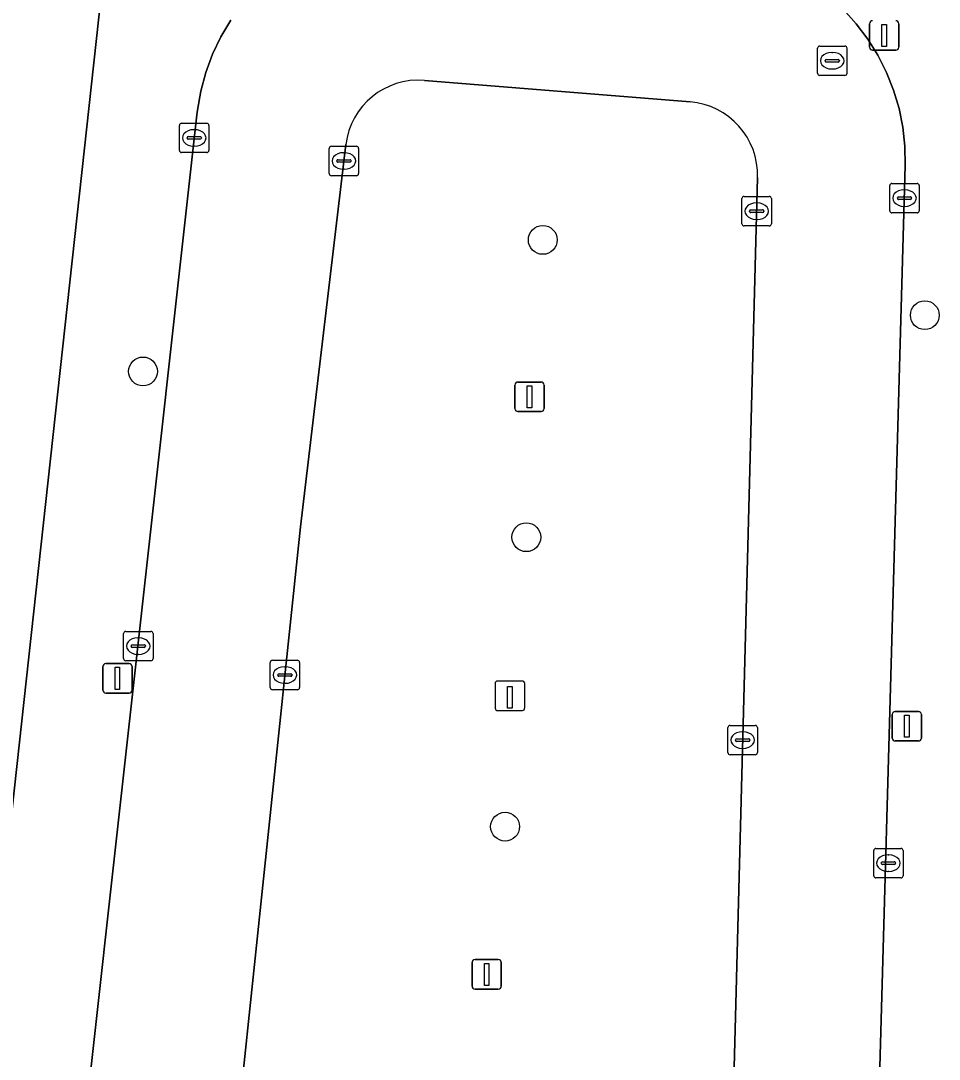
# Model space of a CAD drawing. Extents: x 162026 to 163502, y 387295 to 388169.
# Drawn here: x 162798.35 to 162829.52, y 387669 to 387704.25 of the extents above; entities that cross this region are included whole.
import ezdxf

# ---------------------------------------------------------------- set-up
doc = ezdxf.new("R2010")
doc.units = 0
for name, color, linetype in [('IMGEO_Boom', 7, 'Continuous'), ('IMGEO_Erf', 7, 'Continuous'), ('IMGEO_Kolk', 7, 'Continuous'), ('IMGEO_Laadpaal', 7, 'Continuous'), ('IMGEO_Lichtmast', 7, 'Continuous'), ('IMGEO_Parkeervlak_open', 7, 'Continuous'), ('IMGEO_Rijbaan_lokaal_open', 7, 'Continuous'), ('IMGEO_Rioolput', 7, 'Continuous'), ('IMGEO_Voetpad_open', 7, 'Continuous')]:
    doc.layers.add(name, color=color, linetype=linetype)

msp = doc.modelspace()

# ---------------------------------------------------------------- linework, layer by layer
at = {"layer": 'IMGEO_Boom'}
for centre in [(162816.064, 387696.815), (162829.027, 387694.259), (162802.499, 387692.351), (162815.506, 387686.722), (162814.785, 387676.897)]:
    msp.add_circle(centre, 0.489, dxfattribs=at)
at = {"layer": 'IMGEO_Erf'}
msp.add_lwpolyline([(162797.237, 387705.739), (162796.557, 387699.638), (162795.894, 387693.685), (162795.227, 387687.695), (162794.555, 387681.669), (162793.902, 387675.808), (162793.216, 387669.65), (162797.148, 387669.222), (162801.895, 387712.557)], dxfattribs=at)
at = {"layer": 'IMGEO_Kolk'}
for p, q in [((162803.811, 387700.778), (162804.663, 387700.778)), ((162803.736, 387699.852), (162803.736, 387700.704)), ((162804.224, 387700.558), (162804.249, 387700.558)), ((162804.737, 387700.704), (162804.737, 387699.852)), ((162803.995, 387700.272), (162803.995, 387700.284)), ((162804.433, 387700.235), (162804.035, 387700.235)), ((162804.038, 387700.321), (162804.436, 387700.321)), ((162804.479, 387700.284), (162804.479, 387700.272)), ((162804.663, 387699.778), (162803.811, 387699.778)), ((162804.247, 387699.998), (162804.222, 387699.998)), ((162808.815, 387699.07), (162808.815, 387699.922)), ((162808.89, 387699.996), (162809.742, 387699.996)), ((162809.303, 387699.776), (162809.328, 387699.776)), ((162809.816, 387699.922), (162809.816, 387699.07)), ((162809.074, 387699.49), (162809.074, 387699.502)), ((162809.512, 387699.453), (162809.114, 387699.453)), ((162809.117, 387699.539), (162809.515, 387699.539)), ((162809.558, 387699.502), (162809.558, 387699.49)), ((162809.742, 387698.996), (162808.89, 387698.996)), ((162809.326, 387699.216), (162809.301, 387699.216)), ((162827.838, 387697.808), (162827.838, 387698.66)), ((162827.913, 387698.734), (162828.765, 387698.734)), ((162828.839, 387698.66), (162828.839, 387697.808)), ((162822.898, 387698.29), (162823.75, 387698.29)), ((162828.326, 387698.514), (162828.351, 387698.514)), ((162822.823, 387697.364), (162822.823, 387698.216)), ((162823.311, 387698.07), (162823.336, 387698.07)), ((162823.824, 387698.216), (162823.824, 387697.364)), ((162828.097, 387698.228), (162828.097, 387698.24)), ((162828.535, 387698.191), (162828.137, 387698.191)), ((162828.14, 387698.277), (162828.538, 387698.277)), ((162828.349, 387697.954), (162828.324, 387697.954)), ((162828.581, 387698.24), (162828.581, 387698.228)), ((162823.082, 387697.784), (162823.082, 387697.796)), ((162823.52, 387697.747), (162823.122, 387697.747)), ((162823.125, 387697.833), (162823.523, 387697.833)), ((162823.566, 387697.796), (162823.566, 387697.784)), ((162828.765, 387697.734), (162827.913, 387697.734)), ((162823.75, 387697.29), (162822.898, 387697.29)), ((162823.334, 387697.51), (162823.309, 387697.51)), ((162801.915, 387683.526), (162802.767, 387683.526)), ((162801.84, 387682.6), (162801.84, 387683.452)), ((162802.328, 387683.306), (162802.353, 387683.306)), ((162802.841, 387683.452), (162802.841, 387682.6)), ((162802.099, 387683.02), (162802.099, 387683.032)), ((162802.537, 387682.983), (162802.139, 387682.983)), ((162802.142, 387683.069), (162802.54, 387683.069)), ((162802.583, 387683.032), (162802.583, 387683.02)), ((162802.767, 387682.526), (162801.915, 387682.526)), ((162802.351, 387682.746), (162802.326, 387682.746)), ((162806.813, 387681.618), (162806.813, 387682.47)), ((162806.888, 387682.544), (162807.74, 387682.544)), ((162807.814, 387682.47), (162807.814, 387681.618)), ((162807.115, 387682.087), (162807.513, 387682.087)), ((162807.301, 387682.324), (162807.326, 387682.324)), ((162807.072, 387682.038), (162807.072, 387682.05)), ((162807.51, 387682.001), (162807.112, 387682.001)), ((162807.324, 387681.764), (162807.299, 387681.764)), ((162807.556, 387682.05), (162807.556, 387682.038)), ((162807.74, 387681.544), (162806.888, 387681.544)), ((162822.422, 387680.335), (162823.274, 387680.335)), ((162822.347, 387679.409), (162822.347, 387680.261)), ((162822.835, 387680.115), (162822.86, 387680.115)), ((162823.348, 387680.261), (162823.348, 387679.409)), ((162822.606, 387679.829), (162822.606, 387679.841)), ((162823.044, 387679.792), (162822.646, 387679.792)), ((162822.649, 387679.878), (162823.047, 387679.878)), ((162823.09, 387679.841), (162823.09, 387679.829)), ((162823.274, 387679.335), (162822.422, 387679.335)), ((162822.858, 387679.555), (162822.833, 387679.555)), ((162827.292, 387675.232), (162827.292, 387676.084)), ((162827.367, 387676.158), (162828.219, 387676.158)), ((162828.293, 387676.084), (162828.293, 387675.232)), ((162827.78, 387675.938), (162827.805, 387675.938)), ((162827.551, 387675.652), (162827.551, 387675.664)), ((162827.989, 387675.615), (162827.591, 387675.615)), ((162827.594, 387675.701), (162827.992, 387675.701)), ((162827.803, 387675.378), (162827.778, 387675.378)), ((162828.035, 387675.664), (162828.035, 387675.652)), ((162828.219, 387675.158), (162827.367, 387675.158))]:
    msp.add_line(p, q, dxfattribs=at)
for points in [[(162803.811, 387700.778), (162804.663, 387700.778)], [(162803.736, 387699.852), (162803.736, 387700.704)], [(162804.737, 387700.704), (162804.737, 387699.852)], [(162804.663, 387699.778), (162803.811, 387699.778)], [(162808.815, 387699.07), (162808.815, 387699.922)], [(162808.89, 387699.996), (162809.742, 387699.996)], [(162809.816, 387699.922), (162809.816, 387699.07)], [(162809.742, 387698.996), (162808.89, 387698.996)], [(162827.838, 387697.808), (162827.838, 387698.66)], [(162827.913, 387698.734), (162828.765, 387698.734)], [(162828.839, 387698.66), (162828.839, 387697.808)], [(162822.898, 387698.29), (162823.75, 387698.29)], [(162822.823, 387697.364), (162822.823, 387698.216)], [(162823.824, 387698.216), (162823.824, 387697.364)], [(162828.765, 387697.734), (162827.913, 387697.734)], [(162823.75, 387697.29), (162822.898, 387697.29)], [(162801.915, 387683.526), (162802.767, 387683.526)], [(162801.84, 387682.6), (162801.84, 387683.452)], [(162802.841, 387683.452), (162802.841, 387682.6)], [(162802.767, 387682.526), (162801.915, 387682.526)], [(162806.813, 387681.618), (162806.813, 387682.47)], [(162806.888, 387682.544), (162807.74, 387682.544)], [(162807.814, 387682.47), (162807.814, 387681.618)], [(162807.74, 387681.544), (162806.888, 387681.544)], [(162822.422, 387680.335), (162823.274, 387680.335)], [(162822.347, 387679.409), (162822.347, 387680.261)], [(162823.348, 387680.261), (162823.348, 387679.409)], [(162823.274, 387679.335), (162822.422, 387679.335)], [(162827.292, 387675.232), (162827.292, 387676.084)], [(162827.367, 387676.158), (162828.219, 387676.158)], [(162828.293, 387676.084), (162828.293, 387675.232)], [(162828.219, 387675.158), (162827.367, 387675.158)]]:
    msp.add_lwpolyline(points, dxfattribs=at)
for centre, radius, start, end in [((162803.813, 387700.702), 0.0765, 91.552, 178.448), ((162803.813, 387700.702), 0.0765, 91.552, 178.448), ((162804.661, 387700.702), 0.0765, 1.552, 88.448), ((162804.661, 387700.702), 0.0765, 1.552, 88.448), ((162804.035, 387700.281), 0.0403, 85.8775, 175.7526), ((162804.032, 387700.271), 0.0366, 178.938, 274.7102), ((162804.436, 387700.278), 0.043, 264.8664, 352.4533), ((162804.44, 387700.283), 0.0386, 1.7309, 96.639), ((162803.813, 387699.854), 0.0765, 181.552, 268.448), ((162803.813, 387699.854), 0.0765, 181.552, 268.448), ((162804.661, 387699.854), 0.0765, 271.552, 358.448), ((162804.661, 387699.854), 0.0765, 271.552, 358.448), ((162808.892, 387699.92), 0.0765, 91.552, 178.448), ((162808.892, 387699.92), 0.0765, 91.552, 178.448), ((162809.74, 387699.92), 0.0765, 1.552, 88.448), ((162809.74, 387699.92), 0.0765, 1.552, 88.448), ((162809.114, 387699.499), 0.0403, 85.8775, 175.7526), ((162809.111, 387699.489), 0.0366, 178.938, 274.7102), ((162809.515, 387699.496), 0.043, 264.8664, 352.4533), ((162809.519, 387699.501), 0.0386, 1.7309, 96.639), ((162808.892, 387699.072), 0.0765, 181.552, 268.448), ((162808.892, 387699.072), 0.0765, 181.552, 268.448), ((162809.74, 387699.072), 0.0765, 271.552, 358.448), ((162809.74, 387699.072), 0.0765, 271.552, 358.448), ((162827.915, 387698.658), 0.0765, 91.552, 178.448), ((162827.915, 387698.658), 0.0765, 91.552, 178.448), ((162828.763, 387698.658), 0.0765, 1.552, 88.448), ((162828.763, 387698.658), 0.0765, 1.552, 88.448), ((162822.9, 387698.214), 0.0765, 91.552, 178.448), ((162822.9, 387698.214), 0.0765, 91.552, 178.448), ((162823.748, 387698.214), 0.0765, 1.552, 88.448), ((162823.748, 387698.214), 0.0765, 1.552, 88.448), ((162828.137, 387698.237), 0.0403, 85.8775, 175.7526), ((162828.134, 387698.227), 0.0366, 178.938, 274.7102), ((162828.538, 387698.234), 0.043, 264.8664, 352.4533), ((162828.542, 387698.239), 0.0386, 1.7309, 96.639), ((162823.122, 387697.793), 0.0403, 85.8775, 175.7526), ((162823.119, 387697.783), 0.0366, 178.938, 274.7102), ((162823.523, 387697.79), 0.043, 264.8664, 352.4533), ((162823.527, 387697.795), 0.0386, 1.7309, 96.639), ((162827.915, 387697.81), 0.0765, 181.552, 268.448), ((162827.915, 387697.81), 0.0765, 181.552, 268.448), ((162828.763, 387697.81), 0.0765, 271.552, 358.448), ((162828.763, 387697.81), 0.0765, 271.552, 358.448), ((162822.9, 387697.366), 0.0765, 181.552, 268.448), ((162822.9, 387697.366), 0.0765, 181.552, 268.448), ((162823.748, 387697.366), 0.0765, 271.552, 358.448), ((162823.748, 387697.366), 0.0765, 271.552, 358.448), ((162801.917, 387683.45), 0.0765, 91.552, 178.448), ((162801.917, 387683.45), 0.0765, 91.552, 178.448), ((162802.765, 387683.45), 0.0765, 1.552, 88.448), ((162802.765, 387683.45), 0.0765, 1.552, 88.448), ((162802.139, 387683.029), 0.0403, 85.8775, 175.7526), ((162802.136, 387683.019), 0.0366, 178.938, 274.7102), ((162802.54, 387683.026), 0.043, 264.8664, 352.4533), ((162802.544, 387683.031), 0.0386, 1.7309, 96.639), ((162801.917, 387682.602), 0.0765, 181.552, 268.448), ((162801.917, 387682.602), 0.0765, 181.552, 268.448), ((162802.765, 387682.602), 0.0765, 271.552, 358.448), ((162802.765, 387682.602), 0.0765, 271.552, 358.448), ((162806.89, 387682.468), 0.0765, 91.552, 178.448), ((162806.89, 387682.468), 0.0765, 91.552, 178.448), ((162807.738, 387682.468), 0.0765, 1.552, 88.448), ((162807.738, 387682.468), 0.0765, 1.552, 88.448), ((162807.112, 387682.047), 0.0403, 85.8775, 175.7526), ((162807.517, 387682.049), 0.0386, 1.7309, 96.639), ((162807.109, 387682.037), 0.0366, 178.938, 274.7102), ((162807.513, 387682.044), 0.043, 264.8664, 352.4533), ((162806.89, 387681.62), 0.0765, 181.552, 268.448), ((162806.89, 387681.62), 0.0765, 181.552, 268.448), ((162807.738, 387681.62), 0.0765, 271.552, 358.448), ((162807.738, 387681.62), 0.0765, 271.552, 358.448), ((162822.424, 387680.259), 0.0765, 91.552, 178.448), ((162822.424, 387680.259), 0.0765, 91.552, 178.448), ((162823.272, 387680.259), 0.0765, 1.552, 88.448), ((162823.272, 387680.259), 0.0765, 1.552, 88.448), ((162822.646, 387679.838), 0.0403, 85.8775, 175.7526), ((162822.643, 387679.828), 0.0366, 178.938, 274.7102), ((162823.047, 387679.835), 0.043, 264.8664, 352.4533), ((162823.051, 387679.84), 0.0386, 1.7309, 96.639), ((162822.424, 387679.411), 0.0765, 181.552, 268.448), ((162822.424, 387679.411), 0.0765, 181.552, 268.448), ((162823.272, 387679.411), 0.0765, 271.552, 358.448), ((162823.272, 387679.411), 0.0765, 271.552, 358.448), ((162827.369, 387676.082), 0.0765, 91.552, 178.448), ((162827.369, 387676.082), 0.0765, 91.552, 178.448), ((162828.217, 387676.082), 0.0765, 1.552, 88.448), ((162828.217, 387676.082), 0.0765, 1.552, 88.448), ((162827.591, 387675.661), 0.0403, 85.8775, 175.7526), ((162827.588, 387675.651), 0.0366, 178.938, 274.7102), ((162827.992, 387675.658), 0.043, 264.8664, 352.4533), ((162827.996, 387675.663), 0.0386, 1.7309, 96.639), ((162827.369, 387675.234), 0.0765, 181.552, 268.448), ((162827.369, 387675.234), 0.0765, 181.552, 268.448), ((162828.217, 387675.234), 0.0765, 271.552, 358.448), ((162828.217, 387675.234), 0.0765, 271.552, 358.448)]:
    msp.add_arc(centre, radius, start, end, dxfattribs=at)
for centre, major_axis, ratio, start_param, end_param in [((162804.223, 387700.278), (-0.387, 0.002), 0.722429, 4.712389, 7.853982), ((162804.248, 387700.278), (-0.39, 0.002), 0.717154, 1.570796, 4.712389), ((162809.302, 387699.496), (-0.387, 0.002), 0.722429, 4.712389, 7.853982), ((162809.327, 387699.496), (-0.39, 0.002), 0.717154, 1.570796, 4.712389), ((162828.325, 387698.234), (-0.387, 0.002), 0.722429, 4.712389, 7.853982), ((162828.35, 387698.234), (-0.39, 0.002), 0.717154, 1.570796, 4.712389), ((162823.31, 387697.79), (-0.387, 0.002), 0.722429, 4.712389, 7.853982), ((162823.335, 387697.79), (-0.39, 0.002), 0.717154, 1.570796, 4.712389), ((162802.327, 387683.026), (-0.387, 0.002), 0.722429, 4.712389, 7.853982), ((162802.352, 387683.026), (-0.39, 0.002), 0.717154, 1.570796, 4.712389), ((162807.3, 387682.044), (-0.387, 0.002), 0.722429, 4.712389, 7.853982), ((162807.325, 387682.044), (-0.39, 0.002), 0.717154, 1.570796, 4.712389), ((162822.834, 387679.835), (-0.387, 0.002), 0.722429, 4.712389, 7.853982), ((162822.859, 387679.835), (-0.39, 0.002), 0.717154, 1.570796, 4.712389), ((162827.779, 387675.658), (-0.387, 0.002), 0.722429, 4.712389, 7.853982), ((162827.804, 387675.658), (-0.39, 0.002), 0.717154, 1.570796, 4.712389)]:
    msp.add_ellipse(centre, major_axis=major_axis, ratio=ratio, start_param=start_param, end_param=end_param, dxfattribs=at)
at = {"layer": 'IMGEO_Laadpaal'}
for p, q in [((162814.45, 387681.756), (162814.45, 387680.915)), ((162814.45, 387681.756), (162814.45, 387680.915)), ((162815.366, 387681.84), (162814.525, 387681.84)), ((162815.366, 387681.84), (162814.525, 387681.84)), ((162815.45, 387680.924), (162815.45, 387681.765)), ((162815.45, 387680.924), (162815.45, 387681.765)), ((162814.534, 387680.84), (162815.375, 387680.84)), ((162814.534, 387680.84), (162815.375, 387680.84))]:
    msp.add_line(p, q, dxfattribs=at)
msp.add_lwpolyline([(162814.865, 387681.653), (162815.025, 387681.653), (162815.025, 387680.92), (162814.865, 387680.92), (162814.865, 387681.653)], dxfattribs=at)
for centre, start, end in [((162814.528, 387681.762), 92.4484, 184.2845), ((162814.528, 387681.762), 92.4484, 184.2845), ((162815.372, 387681.762), 2.4484, 94.2845), ((162815.372, 387681.762), 2.4484, 94.2845), ((162814.528, 387680.918), 182.4484, 274.2845), ((162814.528, 387680.918), 182.4484, 274.2845), ((162815.372, 387680.918), 272.4484, 4.2845), ((162815.372, 387680.918), 272.4484, 4.2845)]:
    msp.add_arc(centre, 0.0779, start, end, dxfattribs=at)
at = {"layer": 'IMGEO_Lichtmast'}
for p, q in [((162827.152, 387703.355), (162827.152, 387704.155)), ((162827.152, 387704.155), (162827.152, 387703.355)), ((162828.142, 387704.155), (162828.142, 387703.355)), ((162828.142, 387703.355), (162828.142, 387704.155)), ((162828.042, 387703.255), (162827.252, 387703.255)), ((162827.252, 387703.255), (162828.042, 387703.255)), ((162815.219, 387691.989), (162816.009, 387691.989)), ((162816.009, 387691.989), (162815.219, 387691.989)), ((162815.119, 387691.089), (162815.119, 387691.889)), ((162815.119, 387691.889), (162815.119, 387691.089)), ((162816.109, 387691.889), (162816.109, 387691.089)), ((162816.109, 387691.089), (162816.109, 387691.889)), ((162816.009, 387690.989), (162815.219, 387690.989)), ((162815.219, 387690.989), (162816.009, 387690.989)), ((162801.236, 387682.431), (162802.026, 387682.431)), ((162802.026, 387682.431), (162801.236, 387682.431)), ((162801.136, 387681.531), (162801.136, 387682.331)), ((162801.136, 387682.331), (162801.136, 387681.531)), ((162802.126, 387682.331), (162802.126, 387681.531)), ((162802.126, 387681.531), (162802.126, 387682.331)), ((162802.026, 387681.431), (162801.236, 387681.431)), ((162801.236, 387681.431), (162802.026, 387681.431)), ((162827.921, 387679.906), (162827.921, 387680.706)), ((162827.921, 387680.706), (162827.921, 387679.906)), ((162828.021, 387680.806), (162828.811, 387680.806)), ((162828.811, 387680.806), (162828.021, 387680.806)), ((162828.911, 387680.706), (162828.911, 387679.906)), ((162828.911, 387679.906), (162828.911, 387680.706)), ((162828.811, 387679.806), (162828.021, 387679.806)), ((162828.021, 387679.806), (162828.811, 387679.806)), ((162813.665, 387671.482), (162813.665, 387672.282)), ((162813.665, 387672.282), (162813.665, 387671.482)), ((162813.765, 387672.382), (162814.555, 387672.382)), ((162814.555, 387672.382), (162813.765, 387672.382)), ((162814.655, 387672.282), (162814.655, 387671.482)), ((162814.655, 387671.482), (162814.655, 387672.282)), ((162814.555, 387671.382), (162813.765, 387671.382)), ((162813.765, 387671.382), (162814.555, 387671.382))]:
    msp.add_line(p, q, dxfattribs=at)
for points in [[(162827.572, 387704.13), (162827.722, 387704.13), (162827.722, 387703.38), (162827.572, 387703.38), (162827.572, 387704.13)], [(162815.539, 387691.864), (162815.689, 387691.864), (162815.689, 387691.114), (162815.539, 387691.114), (162815.539, 387691.864)], [(162801.556, 387682.306), (162801.706, 387682.306), (162801.706, 387681.556), (162801.556, 387681.556), (162801.556, 387682.306)], [(162828.341, 387680.681), (162828.491, 387680.681), (162828.491, 387679.931), (162828.341, 387679.931), (162828.341, 387680.681)], [(162814.085, 387672.257), (162814.235, 387672.257), (162814.235, 387671.507), (162814.085, 387671.507), (162814.085, 387672.257)]]:
    msp.add_lwpolyline(points, dxfattribs=at)
for centre, start, end in [((162827.252, 387704.155), 90, 180), ((162827.252, 387704.155), 90, 180), ((162828.042, 387704.155), 0, 90), ((162828.042, 387704.155), 360, 90), ((162827.252, 387703.355), 180, 270), ((162827.252, 387703.355), 180, 270), ((162828.042, 387703.355), 270, 0), ((162828.042, 387703.355), 270, 0), ((162815.219, 387691.889), 90, 180), ((162815.219, 387691.889), 90, 180), ((162816.009, 387691.889), 0, 90), ((162816.009, 387691.889), 360, 90), ((162815.219, 387691.089), 180, 270), ((162815.219, 387691.089), 180, 270), ((162816.009, 387691.089), 270, 0), ((162816.009, 387691.089), 270, 0), ((162801.236, 387682.331), 90, 180), ((162801.236, 387682.331), 90, 180), ((162802.026, 387682.331), 0, 90), ((162802.026, 387682.331), 360, 90), ((162801.236, 387681.531), 180, 270), ((162801.236, 387681.531), 180, 270), ((162802.026, 387681.531), 270, 0), ((162802.026, 387681.531), 270, 0), ((162828.021, 387680.706), 90, 180), ((162828.021, 387680.706), 90, 180), ((162828.811, 387680.706), 0, 90), ((162828.811, 387680.706), 360, 90), ((162828.021, 387679.906), 180, 270), ((162828.021, 387679.906), 180, 270), ((162828.811, 387679.906), 270, 0), ((162828.811, 387679.906), 270, 0), ((162813.765, 387672.282), 90, 180), ((162813.765, 387672.282), 90, 180), ((162814.555, 387672.282), 0, 90), ((162814.555, 387672.282), 360, 90), ((162813.765, 387671.482), 180, 270), ((162813.765, 387671.482), 180, 270), ((162814.555, 387671.482), 270, 0), ((162814.555, 387671.482), 270, 0)]:
    msp.add_arc(centre, 0.1, start, end, dxfattribs=at)
at = {"layer": 'IMGEO_Parkeervlak_open'}
for points in [[(162821.061, 387701.505), (162812.047, 387702.231)], [(162809.381, 387700.049), (162807.842, 387687.07), (162805.42, 387664.036)], [(162822.395, 387662.678), (162823.355, 387698.933)]]:
    msp.add_lwpolyline(points, dxfattribs=at)
for centre, radius, start, end in [((162811.846, 387699.757), 2.482, 85.3526, 173.245), ((162820.842, 387699.001), 2.514, 358.461, 84.9994)]:
    msp.add_arc(centre, radius, start, end, dxfattribs=at)
at = {"layer": 'IMGEO_Rijbaan_lokaal_open'}
for points in [[(162827.078, 387653.834), (162828.365, 387699.346), (162828.352, 387699.995), (162828.281, 387700.641), (162828.152, 387701.277), (162827.967, 387701.9), (162827.727, 387702.503), (162827.435, 387703.083), (162827.091, 387703.634), (162826.7, 387704.153), (162826.264, 387704.634)], [(162805.474, 387704.279), (162805.14, 387703.713), (162804.858, 387703.12), (162804.631, 387702.504), (162804.459, 387701.87), (162804.344, 387701.223), (162804.325, 387701.065), (162800.116, 387663.148)], [(162812.047, 387702.231), (162821.061, 387701.505)], [(162805.42, 387664.036), (162807.842, 387687.07), (162809.381, 387700.049)], [(162823.355, 387698.933), (162822.395, 387662.678)]]:
    msp.add_lwpolyline(points, dxfattribs=at)
for centre, radius, start, end in [((162811.846, 387699.757), 2.482, 85.3526, 173.245), ((162820.842, 387699.001), 2.514, 358.461, 84.9994)]:
    msp.add_arc(centre, radius, start, end, dxfattribs=at)
at = {"layer": 'IMGEO_Rioolput'}
for p, q in [((162825.386, 387702.471), (162825.386, 387703.323)), ((162825.461, 387703.397), (162826.313, 387703.397)), ((162826.387, 387703.323), (162826.387, 387702.471)), ((162825.645, 387702.891), (162825.645, 387702.903)), ((162825.688, 387702.94), (162826.086, 387702.94)), ((162825.874, 387703.177), (162825.899, 387703.177)), ((162826.129, 387702.903), (162826.129, 387702.891)), ((162826.083, 387702.854), (162825.685, 387702.854)), ((162825.897, 387702.617), (162825.872, 387702.617)), ((162826.313, 387702.397), (162825.461, 387702.397))]:
    msp.add_line(p, q, dxfattribs=at)
for points in [[(162825.386, 387702.471), (162825.386, 387703.323)], [(162825.461, 387703.397), (162826.313, 387703.397)], [(162826.387, 387703.323), (162826.387, 387702.471)], [(162826.313, 387702.397), (162825.461, 387702.397)]]:
    msp.add_lwpolyline(points, dxfattribs=at)
for centre, radius, start, end in [((162825.463, 387703.321), 0.0765, 91.552, 178.448), ((162825.463, 387703.321), 0.0765, 91.552, 178.448), ((162826.311, 387703.321), 0.0765, 1.552, 88.448), ((162826.311, 387703.321), 0.0765, 1.552, 88.448), ((162825.685, 387702.9), 0.0403, 85.8775, 175.7526), ((162825.682, 387702.89), 0.0366, 178.938, 274.7102), ((162826.086, 387702.897), 0.043, 264.8664, 352.4533), ((162826.09, 387702.902), 0.0386, 1.7309, 96.639), ((162825.463, 387702.473), 0.0765, 181.552, 268.448), ((162825.463, 387702.473), 0.0765, 181.552, 268.448), ((162826.311, 387702.473), 0.0765, 271.552, 358.448), ((162826.311, 387702.473), 0.0765, 271.552, 358.448)]:
    msp.add_arc(centre, radius, start, end, dxfattribs=at)
for centre, major_axis, ratio, start_param, end_param in [((162825.873, 387702.897), (-0.387, 0.002), 0.722429, 4.712389, 7.853982), ((162825.898, 387702.897), (-0.39, 0.002), 0.717154, 1.570796, 4.712389)]:
    msp.add_ellipse(centre, major_axis=major_axis, ratio=ratio, start_param=start_param, end_param=end_param, dxfattribs=at)
at = {"layer": 'IMGEO_Voetpad_open'}
for points in [[(162801.895, 387712.557), (162797.148, 387669.222), (162796.968, 387667.752), (162796.141, 387660.596), (162795.652, 387655.903), (162796.004, 387655.865), (162797.496, 387655.704), (162815.821, 387653.722), (162818.241, 387651.182), (162817.14, 387610.296)], [(162826.264, 387704.634), (162826.7, 387704.153), (162827.091, 387703.634), (162827.435, 387703.083), (162827.727, 387702.503), (162827.967, 387701.9), (162828.152, 387701.277), (162828.281, 387700.641), (162828.352, 387699.995), (162828.365, 387699.346), (162827.078, 387653.834), (162826.628, 387637.91), (162826.148, 387617.45), (162826.415, 387611.913), (162827.096, 387612.051), (162827.07, 387612.41)], [(162800.116, 387663.148), (162804.325, 387701.065), (162804.344, 387701.223), (162804.459, 387701.87), (162804.631, 387702.504), (162804.858, 387703.12), (162805.14, 387703.713), (162805.474, 387704.279)]]:
    msp.add_lwpolyline(points, dxfattribs=at)

doc.saveas('drawing.dxf')
